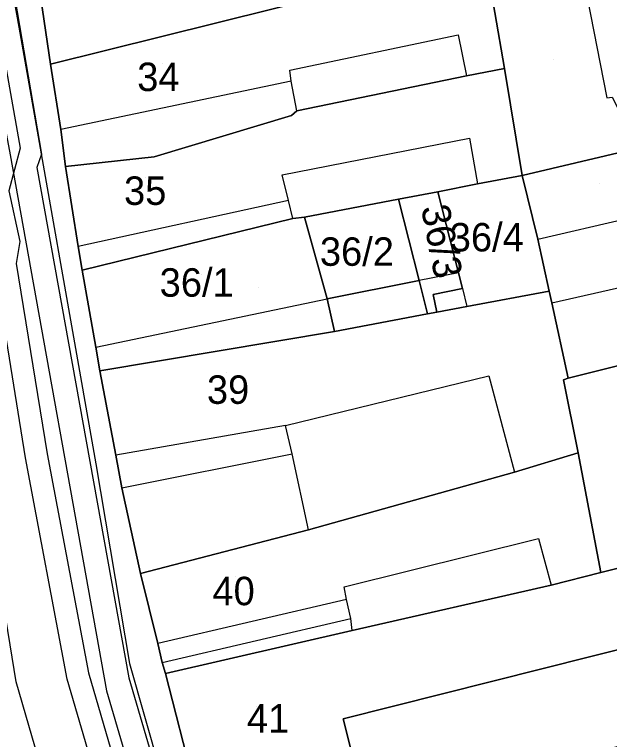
# Model space of a CAD drawing. Extents: x -263423 to -261326, y -1240067 to -1237864.
# Drawn here: x -263040 to -262998.2, y -1239249.5 to -1239198.6 of the extents above; entities that cross this region are included whole.
import ezdxf

# ---------------------------------------------------------------- set-up
doc = ezdxf.new("R2010")
doc.units = 0
for name, color, linetype in [('body_kn', 7, 'Continuous'), ('kladpar_druhypozemkov', 7, 'Continuous'), ('kladpar_hranice', 7, 'Continuous'), ('kladpar_parcelnecisla', 7, 'Continuous'), ('kladpar_plochy', 7, 'Continuous'), ('tarchy_linie', 7, 'Continuous'), ('zappar_hrandruhpozemk', 7, 'Continuous'), ('znacky', 7, 'Continuous')]:
    doc.layers.add(name, color=color, linetype=linetype)

msp = doc.modelspace()

# ---------------------------------------------------------------- linework, layer by layer
at = {"layer": 'body_kn'}
for p, q in [((-263039.69, -1239199.46), (-263039.69, -1239199.46)), ((-263008.8, -1239200.01), (-263008.8, -1239200.01)), ((-263037.46, -1239202.05), (-263037.46, -1239202.05)), ((-263020.65, -1239202.48), (-263020.65, -1239202.48)), ((-263005.55, -1239202.37), (-263005.55, -1239202.37)), ((-263020.54, -1239203.25), (-263020.54, -1239203.25)), ((-263020.54, -1239203.25), (-263020.54, -1239203.25)), ((-263008.22, -1239202.88), (-263008.22, -1239202.88)), ((-262998.36, -1239204.43), (-262998.36, -1239204.43)), ((-263020.14, -1239205.35), (-263020.14, -1239205.35)), ((-263020.14, -1239205.35), (-263020.14, -1239205.35)), ((-263020.53, -1239205.66), (-263020.53, -1239205.66)), ((-263020.53, -1239205.66), (-263020.53, -1239205.66)), ((-263036.73, -1239206.65), (-263036.73, -1239206.65)), ((-263008, -1239207.27), (-263008, -1239207.27)), ((-263039.59, -1239207.97), (-263039.59, -1239207.97)), ((-263038.09, -1239208.38), (-263038.09, -1239208.38)), ((-263030.18, -1239208.57), (-263030.18, -1239208.57)), ((-263038.42, -1239209.31), (-263038.42, -1239209.31)), ((-263036.41, -1239209.26), (-263036.41, -1239209.26)), ((-263021.19, -1239209.84), (-263021.19, -1239209.84)), ((-263004.32, -1239209.89), (-263004.32, -1239209.89)), ((-263007.44, -1239210.46), (-263007.44, -1239210.46)), ((-263010.24, -1239211.03), (-263010.24, -1239211.03)), ((-263010.24, -1239211.03), (-263010.24, -1239211.03)), ((-263020.73, -1239211.63), (-263020.73, -1239211.63)), ((-263020.73, -1239211.63), (-263020.73, -1239211.63)), ((-263013, -1239211.55), (-263013, -1239211.55)), ((-263013, -1239211.55), (-263013, -1239211.55)), ((-263020.44, -1239212.91), (-263020.44, -1239212.91)), ((-263020.44, -1239212.91), (-263020.44, -1239212.91)), ((-263019.61, -1239212.8), (-263019.61, -1239212.8)), ((-263019.61, -1239212.8), (-263019.61, -1239212.8)), ((-263039.61, -1239214.51), (-263039.61, -1239214.51)), ((-263003.21, -1239214.36), (-263003.21, -1239214.36)), ((-263003.21, -1239214.36), (-263003.21, -1239214.36)), ((-263035.52, -1239214.87), (-263035.52, -1239214.87)), ((-263035.52, -1239214.87), (-263035.52, -1239214.87)), ((-263039.87, -1239216.06), (-263039.87, -1239216.06)), ((-263035.24, -1239216.53), (-263035.24, -1239216.53)), ((-263035.24, -1239216.53), (-263035.24, -1239216.53)), ((-263008.78, -1239216.72), (-263008.78, -1239216.72)), ((-263008.78, -1239216.72), (-263008.78, -1239216.72)), ((-263011.55, -1239217.27), (-263011.55, -1239217.27)), ((-263008.51, -1239217.83), (-263008.51, -1239217.83)), ((-263002.4, -1239218), (-263002.4, -1239218)), ((-263018.02, -1239218.55), (-263018.02, -1239218.55)), ((-263018.02, -1239218.55), (-263018.02, -1239218.55)), ((-263010.57, -1239218.25), (-263010.57, -1239218.25)), ((-263008.2, -1239219.09), (-263008.2, -1239219.09)), ((-263002.23, -1239218.83), (-263002.23, -1239218.83)), ((-263002.23, -1239218.83), (-263002.23, -1239218.83)), ((-263010.96, -1239219.61), (-263010.96, -1239219.61)), ((-263010.31, -1239219.49), (-263010.31, -1239219.49)), ((-263017.5, -1239220.85), (-263017.5, -1239220.85)), ((-263017.5, -1239220.85), (-263017.5, -1239220.85)), ((-263034.28, -1239221.95), (-263034.28, -1239221.95)), ((-263034.28, -1239221.95), (-263034.28, -1239221.95)), ((-263034, -1239223.61), (-263034, -1239223.61)), ((-263006.66, -1239223.95), (-263006.66, -1239223.95)), ((-263001.08, -1239224.13), (-263001.08, -1239224.13)), ((-263001.4, -1239224.25), (-263001.4, -1239224.25)), ((-263020.95, -1239227.45), (-263020.95, -1239227.45)), ((-263039.21, -1239229.72), (-263039.21, -1239229.72)), ((-263037.69, -1239229.43), (-263037.69, -1239229.43)), ((-263032.86, -1239229.54), (-263032.86, -1239229.54)), ((-263020.48, -1239229.43), (-263020.48, -1239229.43)), ((-263000.37, -1239229.36), (-263000.37, -1239229.36)), ((-263034.27, -1239230.15), (-263034.27, -1239230.15)), ((-263004.84, -1239230.72), (-263004.84, -1239230.72)), ((-263032.46, -1239231.84), (-263032.46, -1239231.84)), ((-263032.46, -1239231.84), (-263032.46, -1239231.84)), ((-263019.33, -1239234.79), (-263019.33, -1239234.79)), ((-263019.33, -1239234.79), (-263019.33, -1239234.79)), ((-263003.16, -1239235.4), (-263003.16, -1239235.4)), ((-263031.14, -1239237.84), (-263031.14, -1239237.84)), ((-262998.77, -1239237.78), (-262998.77, -1239237.78)), ((-263016.82, -1239238.79), (-263016.82, -1239238.79)), ((-263002.28, -1239238.66), (-263002.28, -1239238.66)), ((-263016.65, -1239239.68), (-263016.65, -1239239.68)), ((-263016.65, -1239239.68), (-263016.65, -1239239.68)), ((-263016.36, -1239241.02), (-263016.36, -1239241.02)), ((-263016.25, -1239241.85), (-263016.25, -1239241.85)), ((-263016.25, -1239241.85), (-263016.25, -1239241.85)), ((-263029.91, -1239242.76), (-263029.91, -1239242.76)), ((-263031.91, -1239244.18), (-263031.91, -1239244.18)), ((-263029.62, -1239244.1), (-263029.62, -1239244.1)), ((-263029.62, -1239244.1), (-263029.62, -1239244.1)), ((-263034.8, -1239244.84), (-263034.8, -1239244.84)), ((-263029.39, -1239244.87), (-263029.39, -1239244.87)), ((-263039.87, -1239245.47), (-263039.87, -1239245.47)), ((-263036.29, -1239245.27), (-263036.29, -1239245.27)), ((-263031.96, -1239245.18), (-263031.96, -1239245.18)), ((-263033.52, -1239246.09), (-263033.52, -1239246.09)), ((-263016.89, -1239248.06), (-263016.89, -1239248.06))]:
    msp.add_line(p, q, dxfattribs=at)
at = {"layer": 'kladpar_druhypozemkov'}
for p, q in [((-263002.14, -1239201.74), (-263002.14, -1239201.74)), ((-263029.58, -1239202.03), (-263029.58, -1239202.03)), ((-263030.76, -1239210.01), (-263030.76, -1239210.01)), ((-262998.84, -1239210.44), (-262998.84, -1239210.44)), ((-263011.02, -1239213.09), (-263011.02, -1239213.09)), ((-263006, -1239213.5), (-263006, -1239213.5)), ((-263015.15, -1239214.36), (-263015.15, -1239214.36)), ((-263026.82, -1239216.84), (-263026.82, -1239216.84)), ((-263025.08, -1239223.73), (-263025.08, -1239223.73)), ((-263024.48, -1239238.03), (-263024.48, -1239238.03)), ((-263022.98, -1239247.23), (-263022.98, -1239247.23))]:
    msp.add_line(p, q, dxfattribs=at)
at = {"layer": 'kladpar_hranice'}
for points in [[(-263056.51, -1239092.92), (-263054.06, -1239105.49), (-263054.38, -1239105.86), (-263053.2, -1239110.8), (-263052.1, -1239116.75), (-263051.66, -1239119.17), (-263050.85, -1239123.56), (-263050.14, -1239127.42), (-263050.12, -1239127.61), (-263049.82, -1239130.35), (-263049.79, -1239130.62), (-263048.83, -1239136.29), (-263047.82, -1239142.16), (-263047.53, -1239143.44), (-263046.45, -1239149.12), (-263046.05, -1239151.16), (-263043.89, -1239162.45), (-263041.77, -1239173.17), (-263039.87, -1239184.65), (-263039.67, -1239187.07), (-263037.46, -1239202.05), (-263036.73, -1239206.65), (-263036.41, -1239209.26), (-263035.52, -1239214.87)], [(-263013.07, -1239166.17), (-263010.43, -1239176.02), (-263006.73, -1239189.82), (-263005.62, -1239194.1), (-263006.9, -1239194.46), (-263010.02, -1239195.22), (-263037.46, -1239202.05), (-263039.67, -1239187.07), (-263039.87, -1239184.65), (-263041.77, -1239173.17), (-263013.07, -1239166.17)], [(-262944.57, -1239194.04), (-262963.77, -1239198.38), (-262978.29, -1239203.66), (-262980.33, -1239204.19), (-262982.6, -1239204.74), (-262986.68, -1239205.73), (-262987.58, -1239201.53), (-262990.25, -1239202.19), (-262992.61, -1239202.78), (-262995.68, -1239203.6), (-262995.04, -1239206.34), (-262994.86, -1239206.86), (-262994.68, -1239207.62), (-263004.32, -1239209.89), (-263005.55, -1239202.37), (-263006.9, -1239194.46), (-263005.62, -1239194.1), (-262997.71, -1239192.12), (-262983.8, -1239188.73), (-262981.63, -1239188.21), (-262951.28, -1239181.43)], [(-263010.02, -1239195.22), (-263006.9, -1239194.46), (-263005.55, -1239202.37), (-263008.22, -1239202.88), (-263020.14, -1239205.35), (-263020.53, -1239205.66), (-263030.18, -1239208.57), (-263036.41, -1239209.26), (-263036.73, -1239206.65), (-263037.46, -1239202.05), (-263010.02, -1239195.22)], [(-263020.53, -1239205.66), (-263020.14, -1239205.35), (-263008.22, -1239202.88), (-263005.55, -1239202.37), (-263004.32, -1239209.89), (-263007.44, -1239210.46), (-263010.24, -1239211.03), (-263013, -1239211.55), (-263019.61, -1239212.8), (-263020.44, -1239212.91), (-263035.24, -1239216.53), (-263035.52, -1239214.87), (-263036.41, -1239209.26), (-263030.18, -1239208.57), (-263020.53, -1239205.66)], [(-262982.6, -1239204.74), (-262980.33, -1239204.19), (-262978.29, -1239203.66), (-262977.01, -1239208.77), (-262976.66, -1239210.24), (-262974.91, -1239217.46), (-262983.85, -1239219.81), (-263001.08, -1239224.13), (-263002.23, -1239218.83), (-263002.4, -1239218), (-263003.21, -1239214.36), (-263004.32, -1239209.89), (-262994.68, -1239207.62), (-262992.84, -1239207.22), (-262991.71, -1239206.94), (-262989.35, -1239206.37), (-262986.68, -1239205.73), (-262982.6, -1239204.74)], [(-262952.38, -1239226.02), (-262959.28, -1239227.78), (-262964.06, -1239229.07), (-262968.72, -1239230.3), (-262972.87, -1239231.29), (-262980.72, -1239233.28), (-262983.46, -1239233.98), (-262991.75, -1239236.03), (-262998.77, -1239237.78), (-263000.37, -1239229.36), (-263001.4, -1239224.25), (-263001.08, -1239224.13), (-262983.85, -1239219.81), (-262974.91, -1239217.46), (-262963.93, -1239214.46), (-262958.89, -1239213.23), (-262939.31, -1239208.7)], [(-263010.24, -1239211.03), (-263007.44, -1239210.46), (-263004.32, -1239209.89), (-263003.21, -1239214.36), (-263002.4, -1239218), (-263008.2, -1239219.09), (-263010.31, -1239219.49), (-263010.57, -1239218.25), (-263008.51, -1239217.83), (-263008.78, -1239216.72), (-263010.24, -1239211.03)], [(-263013, -1239211.55), (-263010.24, -1239211.03), (-263008.78, -1239216.72), (-263008.51, -1239217.83), (-263010.57, -1239218.25), (-263010.31, -1239219.49), (-263010.96, -1239219.61), (-263011.55, -1239217.27), (-263013, -1239211.55)], [(-263019.61, -1239212.8), (-263013, -1239211.55), (-263011.55, -1239217.27), (-263010.96, -1239219.61), (-263017.5, -1239220.85), (-263018.02, -1239218.55), (-263019.61, -1239212.8)], [(-263035.24, -1239216.53), (-263020.44, -1239212.91), (-263019.61, -1239212.8), (-263018.02, -1239218.55), (-263017.5, -1239220.85), (-263034, -1239223.61), (-263034.28, -1239221.95), (-263035.24, -1239216.53)], [(-263035.52, -1239214.87), (-263035.24, -1239216.53), (-263034.28, -1239221.95), (-263034, -1239223.61), (-263032.86, -1239229.54), (-263032.46, -1239231.84), (-263031.14, -1239237.84), (-263029.91, -1239242.76), (-263029.62, -1239244.1), (-263029.39, -1239244.87), (-263027.4, -1239252.66), (-263026.7, -1239255.35), (-263024.72, -1239263.4), (-263022.53, -1239270.56), (-263021.88, -1239272.67), (-263019.44, -1239280.42), (-263019.21, -1239281.31), (-263018.86, -1239282.59), (-263016.01, -1239291.8), (-263014.54, -1239296.85)], [(-263017.5, -1239220.85), (-263010.96, -1239219.61), (-263010.31, -1239219.49), (-263008.2, -1239219.09), (-263002.4, -1239218), (-263002.23, -1239218.83), (-263001.08, -1239224.13), (-263001.4, -1239224.25), (-263000.37, -1239229.36), (-263004.84, -1239230.72), (-263019.33, -1239234.79), (-263031.14, -1239237.84), (-263032.46, -1239231.84), (-263032.86, -1239229.54), (-263034, -1239223.61), (-263017.5, -1239220.85)], [(-263019.33, -1239234.79), (-263004.84, -1239230.72), (-263000.37, -1239229.36), (-262998.77, -1239237.78), (-263002.28, -1239238.66), (-263016.25, -1239241.85), (-263029.39, -1239244.87), (-263029.62, -1239244.1), (-263029.91, -1239242.76), (-263031.14, -1239237.84), (-263019.33, -1239234.79)], [(-262972.87, -1239231.29), (-262968.72, -1239230.3), (-262966.96, -1239236.76), (-262966.32, -1239239.25), (-262966.03, -1239240.53), (-262968.71, -1239241.17), (-262967.78, -1239245), (-262964.91, -1239244.43), (-262964.73, -1239245.13), (-262980.22, -1239248.1), (-262980.39, -1239247.33), (-262979.88, -1239247.28), (-262980.4, -1239244.98), (-263000.2, -1239250.78), (-263015.2, -1239254.52), (-263015.6, -1239252.86), (-263016.37, -1239250.11), (-263016.89, -1239248.06), (-262981.99, -1239239.29), (-262982.17, -1239238.65), (-262979.42, -1239237.89), (-262980.72, -1239233.28), (-262972.87, -1239231.29)], [(-263016.25, -1239241.85), (-263002.28, -1239238.66), (-262998.77, -1239237.78), (-262991.75, -1239236.03), (-262983.46, -1239233.98), (-262982.17, -1239238.65), (-262981.99, -1239239.29), (-263016.89, -1239248.06), (-263016.37, -1239250.11), (-263015.6, -1239252.86), (-263015.2, -1239254.52), (-263000.2, -1239250.78), (-262980.4, -1239244.98), (-262979.88, -1239247.28), (-262980.39, -1239247.33), (-262980.22, -1239248.1), (-262979.09, -1239251.74), (-262981.26, -1239252.4), (-263024.72, -1239263.4), (-263026.7, -1239255.35), (-263027.4, -1239252.66), (-263029.39, -1239244.87), (-263016.25, -1239241.85)]]:
    msp.add_lwpolyline(points, dxfattribs=at)
at = {"layer": 'kladpar_plochy'}
for points in [[(-263013.07, -1239166.17), (-263010.43, -1239176.02), (-263006.73, -1239189.82), (-263005.62, -1239194.1), (-263006.9, -1239194.46), (-263010.02, -1239195.22), (-263037.46, -1239202.05), (-263039.67, -1239187.07), (-263039.87, -1239184.65), (-263041.77, -1239173.17)], [(-263010.02, -1239195.22), (-263006.9, -1239194.46), (-263005.55, -1239202.37), (-263008.22, -1239202.88), (-263020.14, -1239205.35), (-263020.53, -1239205.66), (-263030.18, -1239208.57), (-263036.41, -1239209.26), (-263036.73, -1239206.65), (-263037.46, -1239202.05)], [(-263020.53, -1239205.66), (-263020.14, -1239205.35), (-263008.22, -1239202.88), (-263005.55, -1239202.37), (-263004.32, -1239209.89), (-263007.44, -1239210.46), (-263010.24, -1239211.03), (-263013, -1239211.55), (-263019.61, -1239212.8), (-263020.44, -1239212.91), (-263035.24, -1239216.53), (-263035.52, -1239214.87), (-263036.41, -1239209.26), (-263030.18, -1239208.57)], [(-262939.31, -1239208.7), (-262935.42, -1239207.77), (-262912.6, -1239203.25), (-262911.46, -1239208.74), (-262910.94, -1239211.03), (-262909.72, -1239216.53), (-262938.48, -1239222.89), (-262941.03, -1239223.47), (-262952.38, -1239226.02), (-262959.28, -1239227.78), (-262964.06, -1239229.07), (-262968.72, -1239230.3), (-262972.87, -1239231.29), (-262980.72, -1239233.28), (-262983.46, -1239233.98), (-262991.75, -1239236.03), (-262998.77, -1239237.78), (-263000.37, -1239229.36), (-263001.4, -1239224.25), (-263001.08, -1239224.13), (-262983.85, -1239219.81), (-262974.91, -1239217.46), (-262963.93, -1239214.46), (-262958.89, -1239213.23)], [(-262982.6, -1239204.74), (-262980.33, -1239204.19), (-262978.29, -1239203.66), (-262977.01, -1239208.77), (-262976.66, -1239210.24), (-262974.91, -1239217.46), (-262983.85, -1239219.81), (-263001.08, -1239224.13), (-263002.23, -1239218.83), (-263002.4, -1239218), (-263003.21, -1239214.36), (-263004.32, -1239209.89), (-262994.68, -1239207.62), (-262992.84, -1239207.22), (-262991.71, -1239206.94), (-262989.35, -1239206.37), (-262986.68, -1239205.73)], [(-263010.24, -1239211.03), (-263007.44, -1239210.46), (-263004.32, -1239209.89), (-263003.21, -1239214.36), (-263002.4, -1239218), (-263008.2, -1239219.09), (-263010.31, -1239219.49), (-263010.57, -1239218.25), (-263008.51, -1239217.83), (-263008.78, -1239216.72)], [(-263013, -1239211.55), (-263010.24, -1239211.03), (-263008.78, -1239216.72), (-263008.51, -1239217.83), (-263010.57, -1239218.25), (-263010.31, -1239219.49), (-263010.96, -1239219.61), (-263011.55, -1239217.27)], [(-263019.61, -1239212.8), (-263013, -1239211.55), (-263011.55, -1239217.27), (-263010.96, -1239219.61), (-263017.5, -1239220.85), (-263018.02, -1239218.55)], [(-263035.24, -1239216.53), (-263020.44, -1239212.91), (-263019.61, -1239212.8), (-263018.02, -1239218.55), (-263017.5, -1239220.85), (-263034, -1239223.61), (-263034.28, -1239221.95)], [(-263017.5, -1239220.85), (-263010.96, -1239219.61), (-263010.31, -1239219.49), (-263008.2, -1239219.09), (-263002.4, -1239218), (-263002.23, -1239218.83), (-263001.08, -1239224.13), (-263001.4, -1239224.25), (-263000.37, -1239229.36), (-263004.84, -1239230.72), (-263019.33, -1239234.79), (-263031.14, -1239237.84), (-263032.46, -1239231.84), (-263032.86, -1239229.54), (-263034, -1239223.61)], [(-263019.33, -1239234.79), (-263004.84, -1239230.72), (-263000.37, -1239229.36), (-262998.77, -1239237.78), (-263002.28, -1239238.66), (-263016.25, -1239241.85), (-263029.39, -1239244.87), (-263029.62, -1239244.1), (-263029.91, -1239242.76), (-263031.14, -1239237.84)], [(-262972.87, -1239231.29), (-262968.72, -1239230.3), (-262966.96, -1239236.76), (-262966.32, -1239239.25), (-262966.03, -1239240.53), (-262968.71, -1239241.17), (-262967.78, -1239245), (-262964.91, -1239244.43), (-262964.73, -1239245.13), (-262980.22, -1239248.1), (-262980.39, -1239247.33), (-262979.88, -1239247.28), (-262980.4, -1239244.98), (-263000.2, -1239250.78), (-263015.2, -1239254.52), (-263015.6, -1239252.86), (-263016.37, -1239250.11), (-263016.89, -1239248.06), (-262981.99, -1239239.29), (-262982.17, -1239238.65), (-262979.42, -1239237.89), (-262980.72, -1239233.28)], [(-263016.25, -1239241.85), (-263002.28, -1239238.66), (-262998.77, -1239237.78), (-262991.75, -1239236.03), (-262983.46, -1239233.98), (-262982.17, -1239238.65), (-262981.99, -1239239.29), (-263016.89, -1239248.06), (-263016.37, -1239250.11), (-263015.6, -1239252.86), (-263015.2, -1239254.52), (-263000.2, -1239250.78), (-262980.4, -1239244.98), (-262979.88, -1239247.28), (-262980.39, -1239247.33), (-262980.22, -1239248.1), (-262979.09, -1239251.74), (-262981.26, -1239252.4), (-263024.72, -1239263.4), (-263026.7, -1239255.35), (-263027.4, -1239252.66), (-263029.39, -1239244.87)]]:
    msp.add_lwpolyline(points, close=True, dxfattribs=at)
for points in [[(-263041.77, -1239173.17), (-263039.87, -1239184.65), (-263039.67, -1239187.07), (-263037.46, -1239202.05), (-263036.73, -1239206.65), (-263036.41, -1239209.26), (-263035.52, -1239214.87), (-263035.24, -1239216.53), (-263034.28, -1239221.95), (-263034, -1239223.61), (-263032.86, -1239229.54), (-263032.46, -1239231.84), (-263031.14, -1239237.84), (-263029.91, -1239242.76), (-263029.62, -1239244.1), (-263029.39, -1239244.87), (-263027.4, -1239252.66)], [(-262944.57, -1239194.04), (-262963.77, -1239198.38), (-262978.29, -1239203.66), (-262980.33, -1239204.19), (-262982.6, -1239204.74), (-262986.68, -1239205.73), (-262987.58, -1239201.53), (-262990.25, -1239202.19), (-262992.61, -1239202.78), (-262995.68, -1239203.6), (-262995.04, -1239206.34), (-262994.86, -1239206.86), (-262994.68, -1239207.62), (-263004.32, -1239209.89), (-263005.55, -1239202.37), (-263006.9, -1239194.46), (-263005.62, -1239194.1), (-262997.71, -1239192.12), (-262983.8, -1239188.73), (-262981.63, -1239188.21), (-262951.28, -1239181.43)]]:
    msp.add_lwpolyline(points, dxfattribs=at)
at = {"layer": 'tarchy_linie'}
for points in [[(-263064.97, -1239074.32), (-263052.62, -1239131.34), (-263043.78, -1239180.54), (-263042.45, -1239183.02), (-263038.09, -1239208.38), (-263038.42, -1239209.31), (-263031.96, -1239245.18), (-263015.67, -1239300.72), (-263012.86, -1239310.78), (-263008.84, -1239324.01), (-263001.88, -1239346.16), (-262996.25, -1239368.2), (-262982.01, -1239418.22)], [(-263066.63, -1239074.68), (-263054.28, -1239131.66), (-263044.07, -1239188.4), (-263040.31, -1239208.42), (-263033.52, -1239246.09), (-263017.34, -1239301.19)], [(-263020.65, -1239299.35), (-263024.79, -1239284.47), (-263030.37, -1239265.53), (-263036.29, -1239245.27), (-263039.21, -1239229.72), (-263041.4, -1239216.31), (-263041.14, -1239214.25), (-263041.91, -1239211.3), (-263041.7, -1239210.32), (-263041.97, -1239208.72), (-263045.72, -1239188.7), (-263047.17, -1239180.64), (-263048.17, -1239178.9), (-263052.43, -1239156.39), (-263054.49, -1239142.21), (-263054.74, -1239142.2), (-263056.2, -1239134.52), (-263061.14, -1239108.88), (-263067.31, -1239082.07)], [(-263065.8, -1239081.72), (-263059.62, -1239108.59), (-263054.68, -1239134.23), (-263053.44, -1239140.73), (-263053.14, -1239140.75), (-263050.91, -1239156.11), (-263046.81, -1239178.15), (-263043.98, -1239183.29), (-263039.59, -1239207.97), (-263040.4, -1239210.96), (-263039.61, -1239214.51), (-263039.87, -1239216.06), (-263037.69, -1239229.43), (-263034.8, -1239244.84), (-263028.88, -1239265.09), (-263023.3, -1239284.05), (-263019.3, -1239298.33), (-263019.19, -1239298.83), (-263016.92, -1239305.25), (-263015.38, -1239307.81), (-263010.32, -1239324.47), (-263003.38, -1239346.54), (-262997.74, -1239368.62), (-262983.51, -1239418.62)], [(-263034.28, -1239221.95), (-263018.02, -1239218.55), (-263011.55, -1239217.27), (-263010.96, -1239219.61), (-263017.5, -1239220.85), (-263034, -1239223.61), (-263034.28, -1239221.95)]]:
    msp.add_lwpolyline(points, dxfattribs=at)
at = {"layer": 'zappar_hrandruhpozemk'}
for p, q in [((-263046.13, -1239163.36), (-263039.69, -1239199.46)), ((-262999.96, -1239196.26), (-262998.36, -1239204.43)), ((-263020.65, -1239202.48), (-263008.8, -1239200.01)), ((-263008.8, -1239200.01), (-263008.22, -1239202.88)), ((-263020.54, -1239203.25), (-263036.73, -1239206.65)), ((-263021.19, -1239209.84), (-263008, -1239207.27)), ((-263008, -1239207.27), (-263007.44, -1239210.46)), ((-263010.24, -1239211.03), (-263008.78, -1239216.72)), ((-263020.73, -1239211.63), (-263035.52, -1239214.87)), ((-263003.21, -1239214.36), (-262991.73, -1239211.69)), ((-263018.02, -1239218.55), (-263019.61, -1239212.8)), ((-263002.23, -1239218.83), (-262984.88, -1239214.89)), ((-263034.28, -1239221.95), (-263018.02, -1239218.55)), ((-263017.5, -1239220.85), (-263018.02, -1239218.55)), ((-263020.95, -1239227.45), (-263006.66, -1239223.95)), ((-263006.66, -1239223.95), (-263004.84, -1239230.72)), ((-263020.95, -1239227.45), (-263032.86, -1239229.54)), ((-263032.46, -1239231.84), (-263020.48, -1239229.43)), ((-263016.82, -1239238.79), (-263003.16, -1239235.4)), ((-263003.16, -1239235.4), (-263002.28, -1239238.66)), ((-263016.65, -1239239.68), (-263029.91, -1239242.76)), ((-263029.62, -1239244.1), (-263016.36, -1239241.02))]:
    msp.add_line(p, q, dxfattribs=at)
for points in [[(-263026.65, -1239299.26), (-263025.94, -1239298.77), (-263025.42, -1239298.08), (-263025.08, -1239297.45), (-263024.94, -1239296.82), (-263025.11, -1239295.8), (-263032.38, -1239271.3), (-263039.87, -1239245.47), (-263044.79, -1239215.3), (-263047.8, -1239196.24)], [(-263039.69, -1239199.46), (-263034.27, -1239230.15), (-263031.91, -1239244.18), (-263021.19, -1239281.84), (-263017.06, -1239296.1), (-263016.57, -1239296.87), (-263015.81, -1239297.08), (-263015.24, -1239297.09), (-263014.54, -1239296.85)], [(-263020.14, -1239205.35), (-263020.54, -1239203.25), (-263020.65, -1239202.48)], [(-262998.36, -1239204.43), (-262997.98, -1239204.37), (-262997.55, -1239205.21), (-262997.06, -1239205.98), (-262996.31, -1239206.38), (-262995.61, -1239206.52), (-262995.04, -1239206.34)], [(-263020.44, -1239212.91), (-263020.73, -1239211.63), (-263021.19, -1239209.84)], [(-263008.78, -1239216.72), (-263011.55, -1239217.27), (-263018.02, -1239218.55)], [(-263008.78, -1239216.72), (-263008.51, -1239217.83), (-263008.2, -1239219.09)], [(-263019.33, -1239234.79), (-263020.48, -1239229.43), (-263020.95, -1239227.45)], [(-263016.25, -1239241.85), (-263016.36, -1239241.02), (-263016.65, -1239239.68), (-263016.82, -1239238.79)]]:
    msp.add_lwpolyline(points, dxfattribs=at)
at = {"layer": 'znacky'}
for p, q in [((-263007.11, -1239213.65), (-263007.11, -1239213.65)), ((-263022.83, -1239217.77), (-263022.83, -1239217.77))]:
    msp.add_line(p, q, dxfattribs=at)

# ---------------------------------------------------------------- texts
at = {"layer": 'kladpar_parcelnecisla'}
for s, p in [('34', (-263031.37, -1239203.95)), ('35', (-263032.296, -1239211.95)), ('36/4', (-263009.4, -1239215.22)), ('36/2', (-263018.527, -1239216.23)), ('36/1', (-263029.791, -1239218.4)), ('39', (-263026.47, -1239225.93)), ('40', (-263026.08, -1239240.08)), ('41', (-263023.659, -1239249.03))]:
    msp.add_text(s, height=2, dxfattribs=at).set_placement(p)
msp.add_text('36/3', height=2, rotation=281, dxfattribs=at).set_placement((-263011.427, -1239212.131))

doc.saveas('drawing.dxf')
